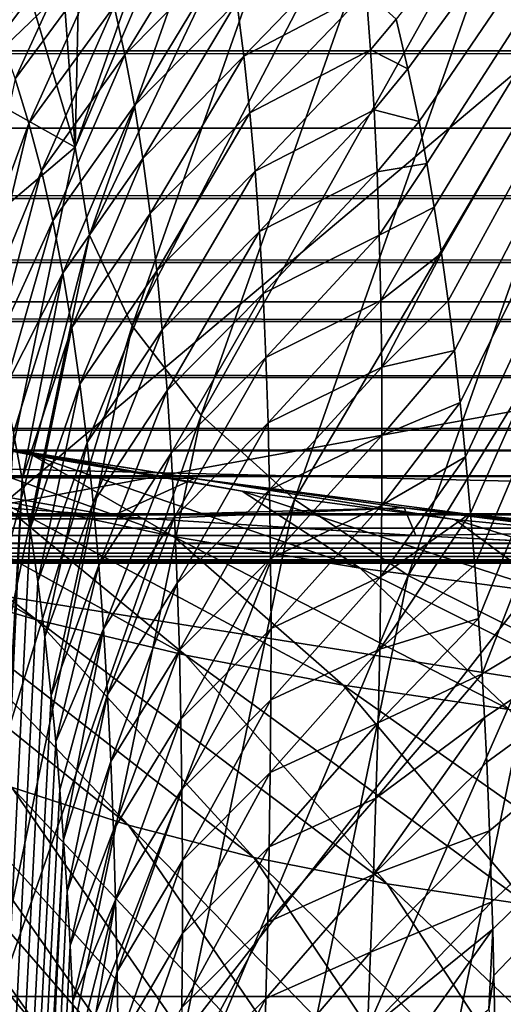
# Model space of a CAD drawing. Header units: metres. Extents: x -109 to 109, y -315 to 32.
# Tile 277 of 384: x 61.77 to 62.69, y -15.839 to -13.966. Entities that reach past the tile are written whole.
import ezdxf

# ---------------------------------------------------------------- set-up
doc = ezdxf.new("R2010")
doc.units = ezdxf.units.M
doc.layers.add('solid_K244242000C74_AAA', color=7, linetype='CONTINUOUS')

msp = doc.modelspace()

# ---------------------------------------------------------------- linework, layer by layer
at = {"layer": 'solid_K244242000C74_AAA'}
for points in [[(50.806305, -16.512268, -78.325066), (62.186001, -8.612478, -73.288864), (61.740723, -7.824902, -73.288864)], [(50.806305, -16.512268, -78.325066), (62.673264, -9.37479, -73.288864), (62.186001, -8.612478, -73.288864)], [(50.806305, -16.512268, -78.325066), (52.492241, -18.879845, -78.325066), (62.673264, -9.37479, -73.288864)], [(52.492241, -18.879845, -78.325066), (63.20108, -10.109604, -73.288864), (62.673264, -9.37479, -73.288864)], [(52.492241, -18.879845, -78.325066), (63.767906, -10.814763, -73.288864), (63.20108, -10.109604, -73.288864)], [(52.492241, -18.879845, -78.325066), (54.395599, -21.076445, -78.325066), (63.767906, -10.814763, -73.288864)], [(54.395599, -21.076445, -78.325066), (64.372078, -11.488202, -73.288864), (63.767906, -10.814763, -73.288864)], [(54.395599, -21.076445, -78.325066), (65.011818, -12.127944, -73.288864), (64.372078, -11.488202, -73.288864)], [(60.026283, -14.809742, 35.95723), (62.385895, -11.62855, 30.207176), (61.970718, -12.286864, 29.74622)], [(60.026283, -14.809742, 35.95723), (60.908169, -13.558511, 36.833351), (62.385895, -11.62855, 30.207176)], [(54.395599, -21.076445, -78.325066), (56.499138, -23.082167, -78.325066), (65.011818, -12.127944, -73.288864)], [(56.499138, -23.082167, -78.325066), (65.685257, -12.732114, -73.288864), (65.011818, -12.127944, -73.288864)], [(60.026283, -14.809742, 35.95723), (61.970718, -12.286864, 29.74622), (61.601254, -12.963213, 29.272635)], [(62.486225, -13.96514, 47.795776), (62.508656, -14.059249, 48.178532), (63.756477, -12.356659, 45.811962)], [(62.508656, -14.059249, 48.178532), (62.529758, -14.159681, 48.570774), (63.756477, -12.356659, 45.811962)], [(62.529758, -14.159681, 48.570774), (62.544609, -14.239412, 48.871479), (63.756477, -12.356659, 45.811962)], [(62.544609, -14.239412, 48.871479), (62.558693, -14.322876, 49.177643), (63.756477, -12.356659, 45.811962)], [(62.558693, -14.322876, 49.177643), (62.572163, -14.409889, 49.48893), (63.756477, -12.356659, 45.811962)], [(62.572163, -14.409889, 49.48893), (62.584946, -14.500653, 49.805595), (63.756477, -12.356659, 45.811962)], [(62.584946, -14.500653, 49.805595), (62.596958, -14.595377, 50.127918), (63.756477, -12.356659, 45.811962)], [(62.596958, -14.595377, 50.127918), (62.608131, -14.694272, 50.456154), (63.756477, -12.356659, 45.811962)], [(62.608131, -14.694272, 50.456154), (62.618393, -14.797551, 50.790577), (63.756477, -12.356659, 45.811962)], [(62.618393, -14.797551, 50.790577), (62.627876, -14.905053, 51.130829), (63.756477, -12.356659, 45.811962)], [(62.627876, -14.905053, 51.130829), (62.635704, -15.003446, 51.436081), (63.756477, -12.356659, 45.811962)], [(62.635704, -15.003446, 51.436081), (62.642956, -15.105212, 51.745903), (63.756477, -12.356659, 45.811962)], [(62.642956, -15.105212, 51.745903), (62.649578, -15.210525, 52.060505), (63.756477, -12.356659, 45.811962)], [(62.649578, -15.210525, 52.060505), (63.977543, -14.413593, 52.635056), (63.756477, -12.356659, 45.811962)], [(56.499138, -23.082167, -78.325066), (58.783802, -24.878853, -78.325066), (65.685257, -12.732114, -73.288864)], [(58.783802, -24.878853, -78.325066), (66.390419, -13.298938, -73.288864), (65.685257, -12.732114, -73.288864)], [(61.87608, -14.208123, 26.110605), (62.341751, -12.884069, 27.037718), (61.900158, -13.092852, 24.698769)], [(62.36795, -13.054207, 27.264715), (62.341751, -12.884069, 27.037718), (61.87608, -14.208123, 26.110605)], [(61.903141, -14.375811, 26.339317), (62.36795, -13.054207, 27.264715), (61.87608, -14.208123, 26.110605)], [(62.446274, -13.234176, 27.473955), (62.36795, -13.054207, 27.264715), (61.903141, -14.375811, 26.339317)], [(61.87608, -14.208123, 26.110605), (61.900158, -13.092852, 24.698769), (61.819714, -13.442855, 24.569008)], [(47.710915, -13.147866, -83.82), (105.289085, -13.147866, -83.82), (104.631042, -14.502484, -83.82)], [(47.710915, -13.147866, -83.82), (104.631042, -14.502484, -83.82), (48.368961, -14.502484, -83.82)], [(61.718025, -13.598037, 28.444641), (65.329689, -13.242665, 28.693476), (64.753883, -14.336112, 27.927835)], [(61.984043, -14.548454, 26.553686), (62.446274, -13.234176, 27.473955), (61.903141, -14.375811, 26.339317)], [(62.573711, -13.415894, 27.655731), (62.446274, -13.234176, 27.473955), (61.984043, -14.548454, 26.553686)], [(58.783802, -24.878853, -78.325066), (67.125237, -13.826756, -73.288864), (66.390419, -13.298938, -73.288864)], [(62.115673, -14.718255, 26.743807), (62.573711, -13.415894, 27.655731), (61.984043, -14.548454, 26.553686)], [(62.745358, -13.592364, 27.803045), (62.573711, -13.415894, 27.655731), (62.115673, -14.718255, 26.743807)], [(61.87608, -14.208123, 26.110605), (61.819714, -13.442855, 24.569008), (61.748856, -13.780239, 24.42411)], [(61.231106, -14.981532, 27.475908), (61.718025, -13.598037, 28.444641), (64.753883, -14.336112, 27.927835)], [(62.292961, -14.878675, 26.902361), (62.745358, -13.592364, 27.803045), (62.115673, -14.718255, 26.743807)], [(62.954594, -13.756792, 27.910225), (62.745358, -13.592364, 27.803045), (62.292961, -14.878675, 26.902361)], [(61.700474, -13.925028, 44.053635), (61.732651, -13.998764, 44.453629), (61.874119, -13.694121, 44.345333)], [(61.732651, -13.998764, 44.453629), (61.902241, -13.77072, 44.746792), (61.874119, -13.694121, 44.345333)], [(62.150406, -13.737476, 45.807377), (61.950169, -13.940218, 45.546101), (61.970417, -14.032401, 45.943996)], [(62.150406, -13.737476, 45.807377), (61.970417, -14.032401, 45.943996), (62.167904, -13.83239, 46.211807)], [(61.732651, -13.998764, 44.453629), (61.761791, -14.078384, 44.852821), (61.902241, -13.77072, 44.746792)], [(61.761791, -14.078384, 44.852821), (61.927517, -13.852873, 45.147038), (61.902241, -13.77072, 44.746792)], [(62.509083, -15.023535, 27.023243), (62.954594, -13.756792, 27.910225), (62.292961, -14.878675, 26.902361)], [(63.193371, -13.902845, 27.973143), (62.954594, -13.756792, 27.910225), (62.509083, -15.023535, 27.023243)], [(61.87608, -14.208123, 26.110605), (61.748856, -13.780239, 24.42411), (61.687809, -14.102836, 24.26631)], [(62.18327, -13.93174, 46.614834), (62.196651, -14.035294, 47.016506), (62.418743, -13.805915, 47.037102)], [(62.196651, -14.035294, 47.016506), (62.428997, -13.912681, 47.441616), (62.418743, -13.805915, 47.037102)], [(58.783802, -24.878853, -78.325066), (61.228916, -26.450235, -78.325066), (67.125237, -13.826756, -73.288864)], [(61.228916, -26.450235, -78.325066), (67.88755, -14.314016, -73.288864), (67.125237, -13.826756, -73.288864)], [(62.167904, -13.83239, 46.211807), (61.970417, -14.032401, 45.943996), (61.988464, -14.129078, 46.340748)], [(62.167904, -13.83239, 46.211807), (61.988464, -14.129078, 46.340748), (62.18327, -13.93174, 46.614834)], [(-67.333748, -14.024651, -5.320637), (-67.142921, -13.853685, -5.751123), (67.143372, -13.853978, -5.750415)], [(-67.333748, -14.024651, -5.320637), (67.143372, -13.853978, -5.750415), (67.333984, -14.024872, -5.320055)], [(61.761791, -14.078384, 44.852821), (61.788136, -14.163475, 45.251179), (61.927517, -13.852873, 45.147038)], [(61.788136, -14.163475, 45.251179), (61.950169, -13.940218, 45.546101), (61.927517, -13.852873, 45.147038)], [(62.196651, -14.035294, 47.016506), (62.208195, -14.142822, 47.416866), (62.428997, -13.912681, 47.441616)], [(62.208195, -14.142822, 47.416866), (62.43755, -14.023248, 47.844677), (62.428997, -13.912681, 47.441616)], [(62.428997, -13.912681, 47.441616), (62.43755, -14.023248, 47.844677), (62.486225, -13.96514, 47.795776)], [(62.755711, -15.147258, 27.101795), (63.193371, -13.902845, 27.973143), (62.509083, -15.023535, 27.023243)], [(62.18327, -13.93174, 46.614834), (61.988464, -14.129078, 46.340748), (62.004471, -14.229991, 46.736382)], [(62.18327, -13.93174, 46.614834), (62.004471, -14.229991, 46.736382), (62.196651, -14.035294, 47.016506)], [(61.788136, -14.163475, 45.251179), (61.811897, -14.253677, 45.648685), (61.950169, -13.940218, 45.546101)], [(61.811897, -14.253677, 45.648685), (61.970417, -14.032401, 45.943996), (61.950169, -13.940218, 45.546101)], [(62.43755, -14.023248, 47.844677), (62.508656, -14.059249, 48.178532), (62.486225, -13.96514, 47.795776)], [(-67.43866, -14.172089, -4.914459), (-67.333748, -14.024651, -5.320637), (67.333984, -14.024872, -5.320055)], [(-67.43866, -14.172089, -4.914459), (67.333984, -14.024872, -5.320055), (67.438721, -14.172194, -4.914154)], [(61.811897, -14.253677, 45.648685), (61.833294, -14.348633, 46.045322), (61.970417, -14.032401, 45.943996)], [(61.833294, -14.348633, 46.045322), (61.988464, -14.129078, 46.340748), (61.970417, -14.032401, 45.943996)], [(62.208195, -14.142822, 47.416866), (62.218044, -14.254098, 47.81596), (62.43755, -14.023248, 47.844677)], [(62.218044, -14.254098, 47.81596), (62.44453, -14.137414, 48.246346), (62.43755, -14.023248, 47.844677)], [(62.43755, -14.023248, 47.844677), (62.44453, -14.137414, 48.246346), (62.508656, -14.059249, 48.178532)], [(62.196651, -14.035294, 47.016506), (62.004471, -14.229991, 46.736382), (62.018574, -14.334921, 47.130917)], [(62.196651, -14.035294, 47.016506), (62.018574, -14.334921, 47.130917), (62.208195, -14.142822, 47.416866)], [(62.44453, -14.137414, 48.246346), (62.529758, -14.159681, 48.570774), (62.508656, -14.059249, 48.178532)], [(61.761791, -14.078384, 44.852821), (61.683144, -14.447944, 45.145676), (61.788136, -14.163475, 45.251179)], [(61.87608, -14.208123, 26.110605), (61.687809, -14.102836, 24.26631), (61.635876, -14.412211, 24.094757)], [(61.833294, -14.348633, 46.045322), (61.852509, -14.448021, 46.441078), (61.988464, -14.129078, 46.340748)], [(61.852509, -14.448021, 46.441078), (62.004471, -14.229991, 46.736382), (61.988464, -14.129078, 46.340748)], [(62.208195, -14.142822, 47.416866), (62.018574, -14.334921, 47.130917), (62.030918, -14.443645, 47.524376)], [(62.208195, -14.142822, 47.416866), (62.030918, -14.443645, 47.524376), (62.218044, -14.254098, 47.81596)], [(62.218044, -14.254098, 47.81596), (62.226322, -14.368922, 48.213825), (62.44453, -14.137414, 48.246346)], [(62.226322, -14.368922, 48.213825), (62.450047, -14.255026, 48.64666), (62.44453, -14.137414, 48.246346)], [(62.44453, -14.137414, 48.246346), (62.450047, -14.255026, 48.64666), (62.529758, -14.159681, 48.570774)], [(61.788136, -14.163475, 45.251179), (61.683144, -14.447944, 45.145676), (61.703506, -14.51634, 45.448738)], [(61.788136, -14.163475, 45.251179), (61.703506, -14.51634, 45.448738), (61.811897, -14.253677, 45.648685)], [(62.450047, -14.255026, 48.64666), (62.544609, -14.239412, 48.871479), (62.529758, -14.159681, 48.570774)], [(-67.472061, -14.305781, -4.510501), (-67.43866, -14.172089, -4.914459), (67.472061, -14.305765, -4.510553)], [(-67.43866, -14.172089, -4.914459), (67.438721, -14.172194, -4.914154), (67.472061, -14.305765, -4.510553)], [(61.594318, -15.566562, 25.159416), (61.87608, -14.208123, 26.110605), (61.635876, -14.412211, 24.094757)], [(61.903141, -14.375811, 26.339317), (61.87608, -14.208123, 26.110605), (61.594318, -15.566562, 25.159416)], [(61.852509, -14.448021, 46.441078), (61.869694, -14.551607, 46.835941), (62.004471, -14.229991, 46.736382)], [(61.869694, -14.551607, 46.835941), (62.018574, -14.334921, 47.130917), (62.004471, -14.229991, 46.736382)], [(62.450047, -14.255026, 48.64666), (62.454185, -14.375936, 49.04567), (62.544609, -14.239412, 48.871479)], [(62.454185, -14.375936, 49.04567), (62.558693, -14.322876, 49.177643), (62.544609, -14.239412, 48.871479)], [(61.811897, -14.253677, 45.648685), (61.703506, -14.51634, 45.448738), (61.722916, -14.589586, 45.759724)], [(61.811897, -14.253677, 45.648685), (61.722916, -14.589586, 45.759724), (61.833294, -14.348633, 46.045322)], [(62.218044, -14.254098, 47.81596), (62.030918, -14.443645, 47.524376), (62.04163, -14.555948, 47.916779)], [(62.218044, -14.254098, 47.81596), (62.04163, -14.555948, 47.916779), (62.226322, -14.368922, 48.213825)], [(62.226322, -14.368922, 48.213825), (62.233128, -14.487146, 48.610493), (62.450047, -14.255026, 48.64666)], [(62.233128, -14.487146, 48.610493), (62.454185, -14.375936, 49.04567), (62.450047, -14.255026, 48.64666)], [(-67.472061, -14.305781, -4.510501), (67.472061, -14.305765, -4.510553), (67.438698, -14.427843, -4.103333)], [(-67.438629, -14.427958, -4.102927), (-67.472061, -14.305781, -4.510501), (67.438698, -14.427843, -4.103333)], [(61.228916, -26.450235, -78.325066), (68.675125, -14.759292, -73.288864), (67.88755, -14.314016, -73.288864)], [(62.454185, -14.375936, 49.04567), (62.457054, -14.499995, 49.443413), (62.558693, -14.322876, 49.177643)], [(62.457054, -14.499995, 49.443413), (62.572163, -14.409889, 49.48893), (62.558693, -14.322876, 49.177643)], [(61.231106, -14.981532, 27.475908), (64.753883, -14.336112, 27.927835), (64.336937, -15.476958, 27.129007)], [(61.833294, -14.348633, 46.045322), (61.722916, -14.589586, 45.759724), (61.741329, -14.668079, 46.079113)], [(61.833294, -14.348633, 46.045322), (61.741329, -14.668079, 46.079113), (61.852509, -14.448021, 46.441078)], [(61.869694, -14.551607, 46.835941), (61.884983, -14.659167, 47.229919), (62.018574, -14.334921, 47.130917)], [(61.884983, -14.659167, 47.229919), (62.030918, -14.443645, 47.524376), (62.018574, -14.334921, 47.130917)], [(62.226322, -14.368922, 48.213825), (62.04163, -14.555948, 47.916779), (62.050819, -14.671664, 48.308147)], [(62.226322, -14.368922, 48.213825), (62.050819, -14.671664, 48.308147), (62.233128, -14.487146, 48.610493)], [(61.621899, -15.731735, 25.389889), (61.903141, -14.375811, 26.339317), (61.594318, -15.566562, 25.159416)], [(61.984043, -14.548454, 26.553686), (61.903141, -14.375811, 26.339317), (61.621899, -15.731735, 25.389889)], [(62.233128, -14.487146, 48.610493), (62.23856, -14.608624, 49.005997), (62.454185, -14.375936, 49.04567)], [(62.23856, -14.608624, 49.005997), (62.457054, -14.499995, 49.443413), (62.454185, -14.375936, 49.04567)], [(62.457054, -14.499995, 49.443413), (62.45874, -14.627062, 49.839935), (62.572163, -14.409889, 49.48893)], [(62.45874, -14.627062, 49.839935), (62.584946, -14.500653, 49.805595), (62.572163, -14.409889, 49.48893)], [(62.654175, -15.29344, 52.304096), (63.977543, -14.413593, 52.635056), (62.649578, -15.210525, 52.060505)], [(62.654175, -15.29344, 52.304096), (62.658352, -15.378602, 52.550697), (63.977543, -14.413593, 52.635056)], [(62.654377, -17.809612, 58.598766), (64.024101, -17.059444, 59.146397), (63.977543, -14.413593, 52.635056)], [(62.658249, -17.677996, 58.306644), (62.654377, -17.809612, 58.598766), (63.977543, -14.413593, 52.635056)], [(62.661842, -17.548981, 58.017368), (62.658249, -17.677996, 58.306644), (63.977543, -14.413593, 52.635056)], [(62.658352, -15.378602, 52.550697), (62.663715, -15.509117, 52.921917), (63.977543, -14.413593, 52.635056)], [(62.665188, -17.422457, 57.730808), (62.661842, -17.548981, 58.017368), (63.977543, -14.413593, 52.635056)], [(62.663715, -15.509117, 52.921917), (62.668312, -15.644445, 53.299358), (63.977543, -14.413593, 52.635056)], [(62.668221, -17.298519, 57.447159), (62.665188, -17.422457, 57.730808), (63.977543, -14.413593, 52.635056)], [(62.671494, -17.143799, 57.088509), (62.668221, -17.298519, 57.447159), (63.977543, -14.413593, 52.635056)], [(62.668312, -15.644445, 53.299358), (62.669865, -15.696737, 53.443333), (63.977543, -14.413593, 52.635056)], [(62.669865, -15.696737, 53.443333), (62.672199, -15.784571, 53.682892), (63.977543, -14.413593, 52.635056)], [(62.67411, -16.993469, 56.735023), (62.671494, -17.143799, 57.088509), (63.977543, -14.413593, 52.635056)], [(62.672199, -15.784571, 53.682892), (62.675293, -15.92979, 54.072884), (63.977543, -14.413593, 52.635056)], [(62.676121, -16.847334, 56.386482), (62.67411, -16.993469, 56.735023), (63.977543, -14.413593, 52.635056)], [(62.675293, -15.92979, 54.072884), (62.677139, -16.049837, 54.389778), (63.977543, -14.413593, 52.635056)], [(62.677567, -16.705196, 56.042667), (62.676121, -16.847334, 56.386482), (63.977543, -14.413593, 52.635056)], [(62.677139, -16.049837, 54.389778), (62.678379, -16.173496, 54.711227), (63.977543, -14.413593, 52.635056)], [(62.678497, -16.566868, 55.703358), (62.677567, -16.705196, 56.042667), (63.977543, -14.413593, 52.635056)], [(62.678379, -16.173496, 54.711227), (62.678978, -16.300926, 55.037418), (63.977543, -14.413593, 52.635056)], [(62.678955, -16.432158, 55.368324), (62.678497, -16.566868, 55.703358), (63.977543, -14.413593, 52.635056)], [(62.678978, -16.300926, 55.037418), (62.678955, -16.432158, 55.368324), (63.977543, -14.413593, 52.635056)], [(-67.438629, -14.427958, -4.102927), (67.438698, -14.427843, -4.103333), (67.333954, -14.539969, -3.686365)], [(-67.33371, -14.540141, -3.685687), (-67.438629, -14.427958, -4.102927), (67.333954, -14.539969, -3.686365)], [(61.884983, -14.659167, 47.229919), (61.898514, -14.770477, 47.623009), (62.030918, -14.443645, 47.524376)], [(61.898514, -14.770477, 47.623009), (62.04163, -14.555948, 47.916779), (62.030918, -14.443645, 47.524376)], [(61.852509, -14.448021, 46.441078), (61.741329, -14.668079, 46.079113), (61.758751, -14.751744, 46.406822)], [(61.852509, -14.448021, 46.441078), (61.758751, -14.751744, 46.406822), (61.775192, -14.840426, 46.742653)], [(61.852509, -14.448021, 46.441078), (61.775192, -14.840426, 46.742653), (61.869694, -14.551607, 46.835941)], [(62.233128, -14.487146, 48.610493), (62.050819, -14.671664, 48.308147), (62.058578, -14.790651, 48.698502)], [(62.233128, -14.487146, 48.610493), (62.058578, -14.790651, 48.698502), (62.23856, -14.608624, 49.005997)], [(62.23856, -14.608624, 49.005997), (62.24271, -14.73321, 49.400368), (62.457054, -14.499995, 49.443413)], [(62.24271, -14.73321, 49.400368), (62.45874, -14.627062, 49.839935), (62.457054, -14.499995, 49.443413)], [(62.45874, -14.627062, 49.839935), (62.596958, -14.595377, 50.127918), (62.584946, -14.500653, 49.805595)], [(48.368961, -14.502484, -83.82), (104.631042, -14.502484, -83.82), (103.909103, -15.824654, -83.82)], [(48.368961, -14.502484, -83.82), (103.909103, -15.824654, -83.82), (49.090897, -15.824654, -83.82)], [(-67.33371, -14.540141, -3.685687), (67.333954, -14.539969, -3.686365), (67.143341, -14.646828, -3.235808)], [(-67.142853, -14.647006, -3.234998), (-67.33371, -14.540141, -3.685687), (67.143341, -14.646828, -3.235808)], [(61.704361, -15.896864, 25.60952), (61.984043, -14.548454, 26.553686), (61.621899, -15.731735, 25.389889)], [(62.115673, -14.718255, 26.743807), (61.984043, -14.548454, 26.553686), (61.704361, -15.896864, 25.60952)], [(61.869694, -14.551607, 46.835941), (61.775192, -14.840426, 46.742653), (61.790604, -14.934596, 47.087143)], [(61.869694, -14.551607, 46.835941), (61.790604, -14.934596, 47.087143), (61.884983, -14.659167, 47.229919)], [(61.898514, -14.770477, 47.623009), (61.910419, -14.885332, 48.015213), (62.04163, -14.555948, 47.916779)], [(61.910419, -14.885332, 48.015213), (62.050819, -14.671664, 48.308147), (62.04163, -14.555948, 47.916779)], [(62.45874, -14.627062, 49.839935), (62.45932, -14.757028, 50.235264), (62.596958, -14.595377, 50.127918)], [(62.45932, -14.757028, 50.235264), (62.608131, -14.694272, 50.456154), (62.596958, -14.595377, 50.127918)], [(61.794716, -14.794456, 4.676097), (60.849533, -14.600641, 4.550702), (61.258503, -14.692347, 3.97963)], [(61.794716, -14.794456, 4.676097), (61.41246, -14.714318, 5.273499), (60.849533, -14.600641, 4.550702)], [(62.23856, -14.608624, 49.005997), (62.058578, -14.790651, 48.698502), (62.064999, -14.912768, 49.087852)], [(62.23856, -14.608624, 49.005997), (62.064999, -14.912768, 49.087852), (62.24271, -14.73321, 49.400368)], [(62.24271, -14.73321, 49.400368), (62.24567, -14.860763, 49.793636), (62.45874, -14.627062, 49.839935)], [(62.24567, -14.860763, 49.793636), (62.45932, -14.757028, 50.235264), (62.45874, -14.627062, 49.839935)], [(-67.142853, -14.647006, -3.234998), (67.143341, -14.646828, -3.235808), (66.855171, -14.746702, -2.744956)], [(-66.854454, -14.746876, -2.744023), (-67.142853, -14.647006, -3.234998), (66.855171, -14.746702, -2.744956)], [(61.884983, -14.659167, 47.229919), (61.790604, -14.934596, 47.087143), (61.804947, -15.034719, 47.440823)], [(61.884983, -14.659167, 47.229919), (61.804947, -15.034719, 47.440823), (61.898514, -14.770477, 47.623009)], [(61.910419, -14.885332, 48.015213), (61.920792, -15.003583, 48.406532), (62.050819, -14.671664, 48.308147)], [(61.920792, -15.003583, 48.406532), (62.058578, -14.790651, 48.698502), (62.050819, -14.671664, 48.308147)], [(61.802311, -15.107721, 8.235391), (61.100708, -14.704089, 7.660832), (61.404301, -14.796799, 7.057029)], [(61.802311, -15.107721, 8.235391), (61.535309, -15.029364, 8.848459), (61.100708, -14.704089, 7.660832)], [(62.19355, -14.862974, 4.078282), (61.258503, -14.692347, 3.97963), (61.682018, -14.772087, 3.406775)], [(62.19355, -14.862974, 4.078282), (61.794716, -14.794456, 4.676097), (61.258503, -14.692347, 3.97963)], [(62.458858, -14.889794, 50.629433), (62.618393, -14.797551, 50.790577), (62.608131, -14.694272, 50.456154)], [(62.45932, -14.757028, 50.235264), (62.458858, -14.889794, 50.629433), (62.608131, -14.694272, 50.456154)], [(62.063194, -14.949244, 5.837016), (61.41246, -14.714318, 5.273499), (61.794716, -14.794456, 4.676097)], [(62.063194, -14.949244, 5.837016), (61.725235, -14.878489, 6.448532), (61.41246, -14.714318, 5.273499)], [(61.838524, -16.054438, 25.808203), (62.115673, -14.718255, 26.743807), (61.704361, -15.896864, 25.60952)], [(62.292961, -14.878675, 26.902361), (62.115673, -14.718255, 26.743807), (61.838524, -16.054438, 25.808203)], [(62.24271, -14.73321, 49.400368), (62.064999, -14.912768, 49.087852), (62.070175, -15.037872, 49.476227)], [(62.24271, -14.73321, 49.400368), (62.070175, -15.037872, 49.476227), (62.24567, -14.860763, 49.793636)], [(-66.854454, -14.746876, -2.744023), (66.855171, -14.746702, -2.744956), (66.700584, -14.786029, -2.524548)], [(-66.704597, -14.785101, -2.529981), (-66.854454, -14.746876, -2.744023), (66.700584, -14.786029, -2.524548)], [(60.940723, -29.912788, 68.90123), (61.775192, -14.840426, 46.742653), (61.758751, -14.751744, 46.406822)], [(61.228916, -26.450235, -78.325066), (63.812321, -27.782076, -78.325066), (68.675125, -14.759292, -73.288864)], [(62.24567, -14.860763, 49.793636), (62.247513, -14.991179, 50.185822), (62.45932, -14.757028, 50.235264)], [(62.247513, -14.991179, 50.185822), (62.458858, -14.889794, 50.629433), (62.45932, -14.757028, 50.235264)], [(61.531895, -14.836433, 2.272082), (62.102917, -14.839109, 2.805204), (61.682018, -14.772087, 3.406775)], [(62.597748, -14.917101, 3.457095), (61.682018, -14.772087, 3.406775), (62.102917, -14.839109, 2.805204)], [(62.597748, -14.917101, 3.457095), (62.19355, -14.862974, 4.078282), (61.682018, -14.772087, 3.406775)], [(61.898514, -14.770477, 47.623009), (61.804947, -15.034719, 47.440823), (61.818241, -15.140491, 47.80336)], [(61.898514, -14.770477, 47.623009), (61.818241, -15.140491, 47.80336), (61.910419, -14.885332, 48.015213)], [(-66.704597, -14.785101, -2.529981), (66.700584, -14.786029, -2.524548), (66.461525, -14.835179, -2.217536)], [(-66.460983, -14.835348, -2.216405), (-66.704597, -14.785101, -2.529981), (66.461525, -14.835179, -2.217536)], [(62.085838, -15.175334, 7.616836), (61.404301, -14.796799, 7.057029), (61.725235, -14.878489, 6.448532)], [(62.085838, -15.175334, 7.616836), (61.802311, -15.107721, 8.235391), (61.404301, -14.796799, 7.057029)], [(62.418064, -15.009264, 5.224708), (61.794716, -14.794456, 4.676097), (62.19355, -14.862974, 4.078282)], [(62.418064, -15.009264, 5.224708), (62.063194, -14.949244, 5.837016), (61.794716, -14.794456, 4.676097)], [(61.920792, -15.003583, 48.406532), (61.929726, -15.125083, 48.796974), (62.058578, -14.790651, 48.698502)], [(61.929726, -15.125083, 48.796974), (62.064999, -14.912768, 49.087852), (62.058578, -14.790651, 48.698502)], [(62.45742, -15.025266, 51.022465), (62.627876, -14.905053, 51.130829), (62.618393, -14.797551, 50.790577)], [(62.458858, -14.889794, 50.629433), (62.45742, -15.025266, 51.022465), (62.618393, -14.797551, 50.790577)], [(-66.460983, -14.835348, -2.216405), (66.461525, -14.835179, -2.217536), (65.957199, -14.908129, -1.657616)], [(-65.957428, -14.90832, -1.65589), (-66.460983, -14.835348, -2.216405), (65.957199, -14.908129, -1.657616)], [(61.531895, -14.836433, 2.272082), (61.484852, -14.875349, 1.929767), (61.946899, -14.910233, 1.638585)], [(61.531895, -14.836433, 2.272082), (61.946899, -14.910233, 1.638585), (62.102917, -14.839109, 2.805204)], [(60.940723, -29.912788, 68.90123), (61.107101, -29.163418, 69.145096), (61.775192, -14.840426, 46.742653)], [(61.107101, -29.163418, 69.145096), (61.790604, -14.934596, 47.087143), (61.775192, -14.840426, 46.742653)], [(62.102917, -14.839109, 2.805204), (61.946899, -14.910233, 1.638585), (62.501637, -14.894663, 2.15489)], [(62.991978, -14.955244, 2.78807), (62.102917, -14.839109, 2.805204), (62.501637, -14.894663, 2.15489)], [(62.991978, -14.955244, 2.78807), (62.597748, -14.917101, 3.457095), (62.102917, -14.839109, 2.805204)], [(-61.566776, -14.881875, 1.878775), (61.946899, -14.910233, 1.638585), (61.484852, -14.875349, 1.929767)], [(62.24567, -14.860763, 49.793636), (62.070175, -15.037872, 49.476227), (62.074184, -15.165841, 49.863632)], [(62.24567, -14.860763, 49.793636), (62.074184, -15.165841, 49.863632), (62.247513, -14.991179, 50.185822)], [(62.788971, -15.058308, 4.611405), (62.19355, -14.862974, 4.078282), (62.597748, -14.917101, 3.457095)], [(62.788971, -15.058308, 4.611405), (62.418064, -15.009264, 5.224708), (62.19355, -14.862974, 4.078282)], [(-61.566776, -14.881875, 1.878775), (-61.961723, -14.911283, 1.629004), (61.946899, -14.910233, 1.638585)], [(62.385448, -15.232218, 6.993675), (61.725235, -14.878489, 6.448532), (62.063194, -14.949244, 5.837016)], [(62.385448, -15.232218, 6.993675), (62.085838, -15.175334, 7.616836), (61.725235, -14.878489, 6.448532)], [(61.910419, -14.885332, 48.015213), (61.818241, -15.140491, 47.80336), (61.830486, -15.251967, 48.174786)], [(61.910419, -14.885332, 48.015213), (61.830486, -15.251967, 48.174786), (61.920792, -15.003583, 48.406532)], [(62.01923, -16.198387, 25.978287), (62.292961, -14.878675, 26.902361), (61.838524, -16.054438, 25.808203)], [(62.501637, -14.894663, 2.15489), (61.946899, -14.910233, 1.638585), (62.020622, -14.91541, 1.590772)], [(62.509083, -15.023535, 27.023243), (62.292961, -14.878675, 26.902361), (62.01923, -16.198387, 25.978287)], [(62.501637, -14.894663, 2.15489), (62.020622, -14.91541, 1.590772), (62.523365, -14.947485, 1.254073)], [(62.247513, -14.991179, 50.185822), (62.248302, -15.124361, 50.57695), (62.458858, -14.889794, 50.629433)], [(62.248302, -15.124361, 50.57695), (62.45742, -15.025266, 51.022465), (62.458858, -14.889794, 50.629433)], [(62.501637, -14.894663, 2.15489), (62.523365, -14.947485, 1.254073), (62.866226, -14.941778, 1.458549)], [(63.365646, -14.980228, 2.06868), (62.501637, -14.894663, 2.15489), (62.866226, -14.941778, 1.458549)], [(63.365646, -14.980228, 2.06868), (62.991978, -14.955244, 2.78807), (62.501637, -14.894663, 2.15489)], [(-65.957428, -14.90832, -1.65589), (65.957199, -14.908129, -1.657616), (65.709335, -14.933693, -1.40883)], [(-65.714546, -14.933422, -1.411703), (-65.957428, -14.90832, -1.65589), (65.709335, -14.933693, -1.40883)], [(-61.961723, -14.911283, 1.629004), (-62.082775, -14.919682, 1.550193), (62.020622, -14.91541, 1.590772)], [(-61.961723, -14.911283, 1.629004), (62.020622, -14.91541, 1.590772), (61.946899, -14.910233, 1.638585)], [(61.929726, -15.125083, 48.796974), (61.937313, -15.249689, 49.186546), (62.064999, -14.912768, 49.087852)], [(61.937313, -15.249689, 49.186546), (62.070175, -15.037872, 49.476227), (62.064999, -14.912768, 49.087852)], [(62.455074, -15.163344, 51.414394), (62.635704, -15.003446, 51.436081), (62.627876, -14.905053, 51.130829)], [(62.45742, -15.025266, 51.022465), (62.455074, -15.163344, 51.414394), (62.627876, -14.905053, 51.130829)], [(-62.082775, -14.919682, 1.550193), (-62.566631, -14.94997, 1.224082), (62.523365, -14.947485, 1.254073)], [(-62.082775, -14.919682, 1.550193), (62.523365, -14.947485, 1.254073), (62.020622, -14.91541, 1.590772)], [(63.168327, -15.09225, 3.975811), (62.597748, -14.917101, 3.457095), (62.991978, -14.955244, 2.78807)], [(63.168327, -15.09225, 3.975811), (62.788971, -15.058308, 4.611405), (62.597748, -14.917101, 3.457095)], [(-65.714546, -14.933422, -1.411703), (65.709335, -14.933693, -1.40883), (65.344124, -14.962272, -1.063212)], [(-65.344467, -14.962398, -1.061438), (-65.714546, -14.933422, -1.411703), (65.344124, -14.962272, -1.063212)], [(-62.566631, -14.94997, 1.224082), (-63.010101, -14.972645, 0.905485), (62.984127, -14.971464, 0.924803)], [(-62.566631, -14.94997, 1.224082), (62.984127, -14.971464, 0.924803), (62.523365, -14.947485, 1.254073)], [(61.107101, -29.163418, 69.145096), (61.804947, -15.034719, 47.440823), (61.790604, -14.934596, 47.087143)], [(61.977531, -15.498823, 10.024534), (61.285286, -14.940257, 9.455199), (61.535309, -15.029364, 8.848459)], [(61.977531, -15.498823, 10.024534), (61.754704, -15.426392, 10.641195), (61.285286, -14.940257, 9.455199)], [(62.700897, -15.278565, 6.367437), (62.063194, -14.949244, 5.837016), (62.418064, -15.009264, 5.224708)], [(62.700897, -15.278565, 6.367437), (62.385448, -15.232218, 6.993675), (62.063194, -14.949244, 5.837016)], [(62.866226, -14.941778, 1.458549), (62.523365, -14.947485, 1.254073), (62.984127, -14.971464, 0.924803)], [(-65.344467, -14.962398, -1.061438), (65.344124, -14.962272, -1.063212), (64.996971, -14.981171, -0.751351)], [(-64.997192, -14.981227, -0.750226), (-65.344467, -14.962398, -1.061438), (64.996971, -14.981171, -0.751351)], [(-64.997192, -14.981227, -0.750226), (64.996971, -14.981171, -0.751351), (64.622742, -14.993843, -0.429729)], [(-64.622742, -14.993843, -0.429729), (-64.997192, -14.981227, -0.750226), (64.622742, -14.993843, -0.429729)], [(-63.736683, -14.996597, 0.319502), (63.736683, -14.996597, 0.319502), (63.391735, -14.987583, 0.610198)], [(-63.402977, -14.987949, 0.601142), (-63.736683, -14.996597, 0.319502), (63.391735, -14.987583, 0.610198)], [(-63.230133, -14.981835, 0.737968), (-63.402977, -14.987949, 0.601142), (63.391735, -14.987583, 0.610198)], [(-63.010101, -14.972645, 0.905485), (-63.230133, -14.981835, 0.737968), (63.215408, -14.981268, 0.749399)], [(-63.230133, -14.981835, 0.737968), (63.391735, -14.987583, 0.610198), (63.215408, -14.981268, 0.749399)], [(-63.010101, -14.972645, 0.905485), (63.215408, -14.981268, 0.749399), (62.984127, -14.971464, 0.924803)], [(60.936478, -16.401075, 26.481934), (61.231106, -14.981532, 27.475908), (64.336937, -15.476958, 27.129007)], [(-64.622742, -14.993843, -0.429729), (64.622742, -14.993843, -0.429729), (64.186676, -14.999849, -0.067238)], [(-64.186676, -14.999849, -0.067238), (-64.622742, -14.993843, -0.429729), (64.186676, -14.999849, -0.067238)], [(-64.186676, -14.999849, -0.067238), (64.186676, -14.999849, -0.067238), (63.736683, -14.996597, 0.319502)], [(-63.736683, -14.996597, 0.319502), (-64.186676, -14.999849, -0.067238), (63.736683, -14.996597, 0.319502)], [(61.920792, -15.003583, 48.406532), (61.830486, -15.251967, 48.174786), (61.838947, -15.339656, 48.459557)], [(61.920792, -15.003583, 48.406532), (61.838947, -15.339656, 48.459557), (61.929726, -15.125083, 48.796974)], [(62.247513, -14.991179, 50.185822), (62.074184, -15.165841, 49.863632), (62.077091, -15.296576, 50.250088)], [(62.247513, -14.991179, 50.185822), (62.077091, -15.296576, 50.250088), (62.248302, -15.124361, 50.57695)], [(62.455074, -15.163344, 51.414394), (62.642956, -15.105212, 51.745903), (62.635704, -15.003446, 51.436081)], [(62.239513, -16.323172, 26.113226), (62.509083, -15.023535, 27.023243), (62.01923, -16.198387, 25.978287)], [(62.755711, -15.147258, 27.101795), (62.509083, -15.023535, 27.023243), (62.239513, -16.323172, 26.113226)], [(62.248104, -15.260213, 50.967041), (62.455074, -15.163344, 51.414394), (62.45742, -15.025266, 51.022465)], [(62.248302, -15.124361, 50.57695), (62.248104, -15.260213, 50.967041), (62.45742, -15.025266, 51.022465)], [(63.032066, -15.314692, 5.740119), (62.418064, -15.009264, 5.224708), (62.788971, -15.058308, 4.611405)], [(63.032066, -15.314692, 5.740119), (62.700897, -15.278565, 6.367437), (62.418064, -15.009264, 5.224708)], [(61.107101, -29.163418, 69.145096), (61.818241, -15.140491, 47.80336), (61.804947, -15.034719, 47.440823)], [(62.215748, -15.560126, 9.40107), (61.535309, -15.029364, 8.848459), (61.802311, -15.107721, 8.235391)], [(62.215748, -15.560126, 9.40107), (61.977531, -15.498823, 10.024534), (61.535309, -15.029364, 8.848459)], [(61.937313, -15.249689, 49.186546), (61.943645, -15.37726, 49.575249), (62.070175, -15.037872, 49.476227)], [(61.943645, -15.37726, 49.575249), (62.074184, -15.165841, 49.863632), (62.070175, -15.037872, 49.476227)], [(62.469131, -15.610489, 8.771824), (61.802311, -15.107721, 8.235391), (62.085838, -15.175334, 7.616836)], [(62.469131, -15.610489, 8.771824), (62.215748, -15.560126, 9.40107), (61.802311, -15.107721, 8.235391)], [(62.451881, -15.303939, 51.805244), (62.649578, -15.210525, 52.060505), (62.642956, -15.105212, 51.745903)], [(62.455074, -15.163344, 51.414394), (62.451881, -15.303939, 51.805244), (62.642956, -15.105212, 51.745903)], [(61.929726, -15.125083, 48.796974), (61.838947, -15.339656, 48.459557), (61.846764, -15.431108, 48.749928)], [(61.929726, -15.125083, 48.796974), (61.846764, -15.431108, 48.749928), (61.853943, -15.52632, 49.045895)], [(61.929726, -15.125083, 48.796974), (61.853943, -15.52632, 49.045895), (61.937313, -15.249689, 49.186546)], [(62.248302, -15.124361, 50.57695), (62.077091, -15.296576, 50.250088), (62.078964, -15.429987, 50.635609)], [(62.248302, -15.124361, 50.57695), (62.078964, -15.429987, 50.635609), (62.248104, -15.260213, 50.967041)], [(61.107101, -29.163418, 69.145096), (61.830486, -15.251967, 48.174786), (61.818241, -15.140491, 47.80336)], [(61.822559, -15.906696, 13.048607), (61.179794, -15.14015, 12.437894), (61.355713, -15.247273, 11.849127)], [(61.822559, -15.906696, 13.048607), (61.658905, -15.811413, 13.649907), (61.179794, -15.14015, 12.437894)], [(62.490894, -16.423986, 26.207821), (62.755711, -15.147258, 27.101795), (62.239513, -16.323172, 26.113226)], [(63.023354, -15.245081, 27.134998), (62.755711, -15.147258, 27.101795), (62.490894, -16.423986, 26.207821)], [(61.943645, -15.37726, 49.575249), (61.948799, -15.507686, 49.963089), (62.074184, -15.165841, 49.863632)], [(61.948799, -15.507686, 49.963089), (62.077091, -15.296576, 50.250088), (62.074184, -15.165841, 49.863632)], [(62.737381, -15.650067, 8.1376), (62.085838, -15.175334, 7.616836), (62.385448, -15.232218, 6.993675)], [(62.737381, -15.650067, 8.1376), (62.469131, -15.610489, 8.771824), (62.085838, -15.175334, 7.616836)], [(62.246983, -15.39864, 51.356117), (62.451881, -15.303939, 51.805244), (62.455074, -15.163344, 51.414394)], [(62.248104, -15.260213, 50.967041), (62.246983, -15.39864, 51.356117), (62.455074, -15.163344, 51.414394)], [(62.447891, -15.44698, 52.195038), (62.654175, -15.29344, 52.304096), (62.649578, -15.210525, 52.060505)], [(62.451881, -15.303939, 51.805244), (62.447891, -15.44698, 52.195038), (62.649578, -15.210525, 52.060505)], [(63.020187, -15.679029, 7.499227), (62.385448, -15.232218, 6.993675), (62.700897, -15.278565, 6.367437)], [(63.020187, -15.679029, 7.499227), (62.737381, -15.650067, 8.1376), (62.385448, -15.232218, 6.993675)], [(62.000191, -15.988252, 12.436921), (61.355713, -15.247273, 11.849127), (61.54739, -15.342614, 11.24981)], [(62.000191, -15.988252, 12.436921), (61.822559, -15.906696, 13.048607), (61.355713, -15.247273, 11.849127)], [(61.937313, -15.249689, 49.186546), (61.853943, -15.52632, 49.045895), (61.860508, -15.624956, 49.347099)], [(61.937313, -15.249689, 49.186546), (61.860508, -15.624956, 49.347099), (61.943645, -15.37726, 49.575249)], [(62.763695, -16.496946, 26.258432), (63.023354, -15.245081, 27.134998), (62.490894, -16.423986, 26.207821)], [(61.107101, -29.163418, 69.145096), (61.838947, -15.339656, 48.459557), (61.830486, -15.251967, 48.174786)], [(62.248104, -15.260213, 50.967041), (62.078964, -15.429987, 50.635609), (62.079865, -15.565979, 51.020206)], [(62.248104, -15.260213, 50.967041), (62.079865, -15.565979, 51.020206), (62.246983, -15.39864, 51.356117)], [(61.948799, -15.507686, 49.963089), (61.952835, -15.640871, 50.350075), (62.077091, -15.296576, 50.250088)], [(61.952835, -15.640871, 50.350075), (62.078964, -15.429987, 50.635609), (62.077091, -15.296576, 50.250088)], [(62.245003, -15.539551, 51.744198), (62.447891, -15.44698, 52.195038), (62.451881, -15.303939, 51.805244)], [(62.246983, -15.39864, 51.356117), (62.245003, -15.539551, 51.744198), (62.451881, -15.303939, 51.805244)], [(62.443146, -15.592404, 52.58379), (62.658352, -15.378602, 52.550697), (62.654175, -15.29344, 52.304096)], [(62.447891, -15.44698, 52.195038), (62.443146, -15.592404, 52.58379), (62.654175, -15.29344, 52.304096)], [(61.107101, -29.163418, 69.145096), (61.846764, -15.431108, 48.749928), (61.838947, -15.339656, 48.459557)], [(62.191635, -16.056557, 11.816005), (61.54739, -15.342614, 11.24981), (61.754704, -15.426392, 10.641195)], [(62.191635, -16.056557, 11.816005), (62.000191, -15.988252, 12.436921), (61.54739, -15.342614, 11.24981)], [(61.943645, -15.37726, 49.575249), (61.860508, -15.624956, 49.347099), (61.86644, -15.727271, 49.653805)], [(61.943645, -15.37726, 49.575249), (61.86644, -15.727271, 49.653805), (61.948799, -15.507686, 49.963089)], [(62.443146, -15.592404, 52.58379), (62.663715, -15.509117, 52.921917), (62.658352, -15.378602, 52.550697)], [(62.246983, -15.39864, 51.356117), (62.079865, -15.565979, 51.020206), (62.079853, -15.704459, 51.403893)], [(62.246983, -15.39864, 51.356117), (62.079853, -15.704459, 51.403893), (62.245003, -15.539551, 51.744198)], [(61.107101, -29.163418, 69.145096), (61.853943, -15.52632, 49.045895), (61.846764, -15.431108, 48.749928)], [(62.396729, -16.112085, 11.187011), (61.754704, -15.426392, 10.641195), (61.977531, -15.498823, 10.024534)], [(62.396729, -16.112085, 11.187011), (62.191635, -16.056557, 11.816005), (61.754704, -15.426392, 10.641195)], [(61.952835, -15.640871, 50.350075), (61.955822, -15.776721, 50.736214), (62.078964, -15.429987, 50.635609)], [(61.955822, -15.776721, 50.736214), (62.079865, -15.565979, 51.020206), (62.078964, -15.429987, 50.635609)], [(62.242207, -15.682879, 52.131294), (62.443146, -15.592404, 52.58379), (62.447891, -15.44698, 52.195038)], [(62.245003, -15.539551, 51.744198), (62.242207, -15.682879, 52.131294), (62.447891, -15.44698, 52.195038)], [(60.936478, -16.401075, 26.481934), (64.336937, -15.476958, 27.129007), (64.084511, -16.649658, 26.307873)], [(61.948799, -15.507686, 49.963089), (61.86644, -15.727271, 49.653805), (61.871716, -15.833551, 49.96629)], [(61.948799, -15.507686, 49.963089), (61.871716, -15.833551, 49.96629), (61.952835, -15.640871, 50.350075)], [(62.615307, -16.155317, 10.551094), (61.977531, -15.498823, 10.024534), (62.215748, -15.560126, 9.40107)], [(62.615307, -16.155317, 10.551094), (62.396729, -16.112085, 11.187011), (61.977531, -15.498823, 10.024534)], [(62.437702, -15.740144, 52.971523), (62.668312, -15.644445, 53.299358), (62.663715, -15.509117, 52.921917)], [(62.443146, -15.592404, 52.58379), (62.437702, -15.740144, 52.971523), (62.663715, -15.509117, 52.921917)], [(61.107101, -29.163418, 69.145096), (61.242729, -28.384418, 69.368095), (61.853943, -15.52632, 49.045895)], [(61.242729, -28.384418, 69.368095), (61.860508, -15.624956, 49.347099), (61.853943, -15.52632, 49.045895)], [(62.245003, -15.539551, 51.744198), (62.079853, -15.704459, 51.403893), (62.078983, -15.845348, 51.786682)], [(62.245003, -15.539551, 51.744198), (62.078983, -15.845348, 51.786682), (62.242207, -15.682879, 52.131294)], [(61.955822, -15.776721, 50.736214), (61.957817, -15.91514, 51.12151), (62.079865, -15.565979, 51.020206)], [(61.957817, -15.91514, 51.12151), (62.079853, -15.704459, 51.403893), (62.079865, -15.565979, 51.020206)], [(62.847206, -16.186724, 9.909399), (62.215748, -15.560126, 9.40107), (62.469131, -15.610489, 8.771824)], [(62.847206, -16.186724, 9.909399), (62.615307, -16.155317, 10.551094), (62.215748, -15.560126, 9.40107)], [(61.896236, -16.500689, 15.474744), (61.374004, -15.577618, 14.816079), (61.50938, -15.701914, 14.239617)], [(61.896236, -16.500689, 15.474744), (61.760727, -16.376347, 16.069279), (61.374004, -15.577618, 14.816079)], [(62.238644, -15.828561, 52.517429), (62.437702, -15.740144, 52.971523), (62.443146, -15.592404, 52.58379)], [(62.242207, -15.682879, 52.131294), (62.238644, -15.828561, 52.517429), (62.443146, -15.592404, 52.58379)], [(61.242729, -28.384418, 69.368095), (61.86644, -15.727271, 49.653805), (61.860508, -15.624956, 49.347099)], [(63.092247, -16.206722, 9.26287), (62.469131, -15.610489, 8.771824), (62.737381, -15.650067, 8.1376)], [(63.092247, -16.206722, 9.26287), (62.847206, -16.186724, 9.909399), (62.469131, -15.610489, 8.771824)], [(61.952835, -15.640871, 50.350075), (61.871716, -15.833551, 49.96629), (61.876308, -15.944082, 50.284847)], [(61.952835, -15.640871, 50.350075), (61.876308, -15.944082, 50.284847), (61.880222, -16.058918, 50.609528)], [(61.952835, -15.640871, 50.350075), (61.880222, -16.058918, 50.609528), (61.955822, -15.776721, 50.736214)], [(62.431595, -15.890135, 53.358253), (62.669865, -15.696737, 53.443333), (62.668312, -15.644445, 53.299358)], [(62.437702, -15.740144, 52.971523), (62.431595, -15.890135, 53.358253), (62.668312, -15.644445, 53.299358)], [(62.242207, -15.682879, 52.131294), (62.078983, -15.845348, 51.786682), (62.077309, -15.988584, 52.168579)], [(62.242207, -15.682879, 52.131294), (62.077309, -15.988584, 52.168579), (62.238644, -15.828561, 52.517429)], [(62.424877, -16.042313, 53.744003), (62.662197, -15.848745, 53.831684), (62.669865, -15.696737, 53.443333)], [(62.431595, -15.890135, 53.358253), (62.424877, -16.042313, 53.744003), (62.669865, -15.696737, 53.443333)], [(62.662197, -15.848745, 53.831684), (62.672199, -15.784571, 53.682892), (62.669865, -15.696737, 53.443333)], [(62.044704, -16.606501, 14.866932), (61.50938, -15.701914, 14.239617), (61.658905, -15.811413, 13.649907)], [(62.044704, -16.606501, 14.866932), (61.896236, -16.500689, 15.474744), (61.50938, -15.701914, 14.239617)], [(61.957817, -15.91514, 51.12151), (61.958889, -16.056036, 51.505966), (62.079853, -15.704459, 51.403893)], [(61.958889, -16.056036, 51.505966), (62.078983, -15.845348, 51.786682), (62.079853, -15.704459, 51.403893)], [(61.242729, -28.384418, 69.368095), (61.871716, -15.833551, 49.96629), (61.86644, -15.727271, 49.653805)], [(62.23436, -15.976531, 52.902611), (62.431595, -15.890135, 53.358253), (62.437702, -15.740144, 52.971523)], [(62.238644, -15.828561, 52.517429), (62.23436, -15.976531, 52.902611), (62.437702, -15.740144, 52.971523)], [(61.955822, -15.776721, 50.736214), (61.880222, -16.058918, 50.609528), (61.883492, -16.177614, 50.939899)], [(61.955822, -15.776721, 50.736214), (61.883492, -16.177614, 50.939899), (61.957817, -15.91514, 51.12151)], [(62.662197, -15.848745, 53.831684), (62.675293, -15.92979, 54.072884), (62.672199, -15.784571, 53.682892)], [(62.205772, -16.694746, 14.247768), (61.658905, -15.811413, 13.649907), (61.822559, -15.906696, 13.048607)], [(62.205772, -16.694746, 14.247768), (62.044704, -16.606501, 14.866932), (61.658905, -15.811413, 13.649907)], [(49.090897, -15.824654, -83.82), (103.909103, -15.824654, -83.82), (103.125038, -17.110952, -83.82)], [(49.090897, -15.824654, -83.82), (103.125038, -17.110952, -83.82), (49.874958, -17.110952, -83.82)], [(62.238644, -15.828561, 52.517429), (62.077309, -15.988584, 52.168579), (62.074863, -16.134102, 52.549603)], [(62.238644, -15.828561, 52.517429), (62.074863, -16.134102, 52.549603), (62.23436, -15.976531, 52.902611)], [(61.242729, -28.384418, 69.368095), (61.876308, -15.944082, 50.284847), (61.871716, -15.833551, 49.96629)]]:
    msp.add_3dface(points, dxfattribs=at)

doc.saveas('drawing.dxf')
